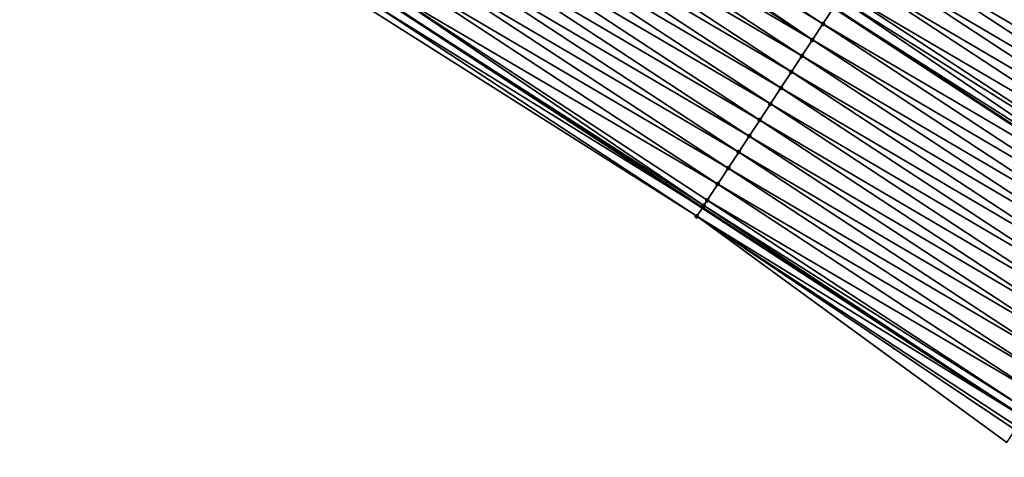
# Model space of a CAD drawing. Header units: feet. Extents: x 2017424 to 2024169, y 808042 to 818730.
# Tile 281 of 329: x 2022186 to 2022238, y 814600 to 814622. Entities that reach past the tile are written whole.
import ezdxf

# ---------------------------------------------------------------- set-up
doc = ezdxf.new("R2010")
doc.units = ezdxf.units.FT
doc.header["$MEASUREMENT"] = 0
for name, color, linetype, lineweight in [('EP_Travel Lane', 172, 'Continuous', 53), ('NB-Road Shots', 141, 'Continuous', 100), ('NB-Road X-Section', 40, 'Continuous', 13), ('STRIPING', 60, 'Continuous', 53)]:
    doc.layers.add(name, color=color, linetype=linetype, lineweight=lineweight)
doc.layers.add('I-77-MM15-17_NB-Surface-BORDER', color=7, linetype='Continuous')
doc.layers.add('I-77-MM15-17_NB-Surface-TIN', color=7, linetype='Continuous')

msp = doc.modelspace()

# ---------------------------------------------------------------- linework, layer by layer
at = {"layer": 'EP_Travel Lane'}
msp.add_polyline3d([(2021937.431189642, 814798.2192257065, 257.3584516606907), (2021954.191731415, 814787.329750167, 258.0685761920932), (2021970.924006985, 814776.4377776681, 258.7426778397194), (2021987.669697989, 814765.5221647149, 259.4003934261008), (2022004.414651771, 814754.6070323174, 260.0834322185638), (2022021.160327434, 814743.6914293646, 260.7416758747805), (2022037.905813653, 814732.7759498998, 261.4064249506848), (2022054.651611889, 814721.860267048, 262.0604581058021), (2022071.396989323, 814710.9448584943, 262.7289448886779), (2022088.143628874, 814700.0286272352, 263.3540781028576), (2022104.889447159, 814689.1129313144, 264.0074203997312), (2022121.634206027, 814678.1979259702, 264.6971567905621), (2022138.33184349, 814667.3023099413, 265.3966227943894), (2022155.066391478, 814656.3728587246, 266.1069986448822), (2022171.800732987, 814645.4435423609, 266.8242843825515), (2022188.53388766, 814634.5150011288, 267.5812997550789), (2022205.268720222, 814623.5853640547, 268.2821472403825), (2022222.004956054, 814612.654810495, 268.9360218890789), (2022238.742355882, 814601.7234967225, 269.5509273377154), (2022255.47831183, 814590.7931259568, 270.2141696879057), (2022272.211714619, 814579.8644226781, 270.9628800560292), (2022288.943159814, 814568.9369979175, 271.7771197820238), (2022305.784364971, 814557.9578870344, 272.5227920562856), (2022322.53496565, 814547.0549810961, 273.2661065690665)], dxfattribs=at)
at = {"layer": 'I-77-MM15-17_NB-Surface-BORDER', "color": 3, "linetype": 'Continuous', "lineweight": -3}
msp.add_polyline3d([(2022237.875850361, 814600.3993979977, 269.4777966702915), (2022221.714087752, 814612.2103336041, 268.9114143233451), (2022204.824426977, 814622.9071550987, 268.2555936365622), (2022188.067383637, 814633.8025867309, 267.5487886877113), (2022171.330315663, 814644.7253466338, 266.7944979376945), (2022154.749880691, 814655.8898142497, 266.0897115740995), (2022138.183491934, 814667.0760041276, 265.3900838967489)], dxfattribs=at)
at = {"layer": 'I-77-MM15-17_NB-Surface-TIN', "color": 128, "linetype": 'Continuous', "lineweight": -3}
for points in [[(2022228.292830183, 814622.2462819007, 269.205624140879), (2022211.584589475, 814633.2197388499, 268.5560264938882), (2022211.241713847, 814632.697062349, 268.5466049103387)], [(2022228.292830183, 814622.2462819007, 269.205624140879), (2022228.841349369, 814623.0824200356, 269.2203955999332), (2022211.584589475, 814633.2197388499, 268.5560264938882)], [(2022252.134504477, 814622.1408578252, 269.9572464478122), (2022235.427370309, 814633.1135880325, 269.2705436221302), (2022234.878459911, 814632.2777068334, 269.2688902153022)], [(2022252.134504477, 814622.1408578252, 269.9572464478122), (2022235.488298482, 814633.2063656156, 269.2706673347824), (2022235.427370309, 814633.1135880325, 269.2705436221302)], [(2022252.134504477, 814622.1408578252, 269.9572464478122), (2022252.36064787, 814622.4853296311, 269.9594734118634), (2022235.488298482, 814633.2063656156, 269.2706673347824)], [(2022227.744719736, 814621.4098753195, 269.177146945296), (2022211.241713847, 814632.697062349, 268.5466049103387), (2022211.036303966, 814632.3834472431, 268.5334192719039)], [(2022227.744719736, 814621.4098753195, 269.177146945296), (2022228.292830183, 814622.2462819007, 269.205624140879), (2022211.241713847, 814632.697062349, 268.5466049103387)], [(2022227.744719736, 814621.4098753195, 269.177146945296), (2022211.036303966, 814632.3834472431, 268.5334192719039), (2022210.48803748, 814631.5471431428, 268.510174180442)], [(2022251.585714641, 814621.3048974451, 269.951550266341), (2022234.878459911, 814632.2777068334, 269.2688902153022), (2022234.329604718, 814631.4417893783, 269.2653857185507)], [(2022251.585714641, 814621.3048974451, 269.951550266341), (2022252.134504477, 814622.1408578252, 269.9572464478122), (2022234.878459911, 814632.2777068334, 269.2688902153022)], [(2022227.196428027, 814620.5735877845, 269.1547477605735), (2022210.48803748, 814631.5471431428, 268.510174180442), (2022209.93967544, 814630.7109018, 268.4901332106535)], [(2022227.196428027, 814620.5735877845, 269.1547477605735), (2022227.744719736, 814621.4098753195, 269.177146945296), (2022210.48803748, 814631.5471431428, 268.510174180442)], [(2022251.036990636, 814620.4688938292, 269.943646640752), (2022234.329604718, 814631.4417893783, 269.2653857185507), (2022233.780635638, 814630.6059467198, 269.2657000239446)], [(2022251.036990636, 814620.4688938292, 269.943646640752), (2022251.585714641, 814621.3048974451, 269.951550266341), (2022234.329604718, 814631.4417893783, 269.2653857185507)], [(2022226.648002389, 814619.73738821, 269.1368394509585), (2022209.93967544, 814630.7109018, 268.4901332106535), (2022209.391182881, 814629.874746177, 268.4744687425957)], [(2022226.648002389, 814619.73738821, 269.1368394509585), (2022227.196428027, 814620.5735877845, 269.1547477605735), (2022209.93967544, 814630.7109018, 268.4901332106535)], [(2022250.488141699, 814619.6329722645, 269.9399322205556), (2022233.780635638, 814630.6059467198, 269.2657000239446), (2022233.231626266, 814629.770130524, 269.2673654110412)], [(2022250.488141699, 814619.6329722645, 269.9399322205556), (2022251.036990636, 814620.4688938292, 269.943646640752), (2022233.780635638, 814630.6059467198, 269.2657000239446)], [(2022226.099561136, 814618.9011988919, 269.1194547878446), (2022209.391182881, 814629.874746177, 268.4744687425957), (2022208.842753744, 814629.0385489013, 268.4566776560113)], [(2022226.099561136, 814618.9011988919, 269.1194547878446), (2022226.648002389, 814619.73738821, 269.1368394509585), (2022209.391182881, 814629.874746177, 268.4744687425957)], [(2022249.939364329, 814618.7970036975, 269.9338180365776), (2022233.231626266, 814629.770130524, 269.2673654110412), (2022232.682806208, 814628.9341899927, 269.2626827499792)], [(2022249.939364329, 814618.7970036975, 269.9338180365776), (2022250.488141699, 814619.6329722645, 269.9399322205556), (2022233.231626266, 814629.770130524, 269.2673654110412)], [(2022225.551065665, 814618.0650451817, 269.1038881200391), (2022208.842753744, 814629.0385489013, 268.4566776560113), (2022208.294525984, 814628.2022193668, 268.4321340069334)], [(2022225.551065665, 814618.0650451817, 269.1038881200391), (2022226.099561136, 814618.9011988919, 269.1194547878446), (2022208.842753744, 814629.0385489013, 268.4566776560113)], [(2022249.390653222, 814617.9609916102, 269.9254819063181), (2022232.682806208, 814628.9341899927, 269.2626827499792), (2022232.133939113, 814628.0982803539, 269.2595773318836)], [(2022249.390653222, 814617.9609916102, 269.9254819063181), (2022249.939364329, 814618.7970036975, 269.9338180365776), (2022232.682806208, 814628.9341899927, 269.2626827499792)], [(2022225.002781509, 814617.2287526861, 269.0812356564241), (2022208.294525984, 814628.2022193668, 268.4321340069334), (2022207.746485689, 814627.3657667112, 268.401304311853)], [(2022225.002781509, 814617.2287526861, 269.0812356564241), (2022225.551065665, 814618.0650451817, 269.1038881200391), (2022208.294525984, 814628.2022193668, 268.4321340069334)], [(2022248.842086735, 814617.1248845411, 269.9122964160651), (2022232.133939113, 814628.0982803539, 269.2595773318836), (2022231.585355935, 814627.2621842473, 269.2469516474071)], [(2022248.842086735, 814617.1248845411, 269.9122964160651), (2022249.390653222, 814617.9609916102, 269.9254819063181), (2022232.133939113, 814628.0982803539, 269.2595773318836)], [(2022224.454792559, 814616.3922663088, 269.0486844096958), (2022207.746485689, 814627.3657667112, 268.401304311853), (2022207.198281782, 814626.5294215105, 268.3759607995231)], [(2022224.454792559, 814616.3922663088, 269.0486844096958), (2022225.002781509, 814617.2287526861, 269.0812356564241), (2022207.746485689, 814627.3657667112, 268.401304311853)], [(2022248.293668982, 814616.288679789, 269.8941236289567), (2022231.585355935, 814627.2621842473, 269.2469516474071), (2022231.03667841, 814626.4261501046, 269.2374895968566)], [(2022248.293668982, 814616.288679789, 269.8941236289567), (2022248.842086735, 814617.1248845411, 269.9122964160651), (2022231.585355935, 814627.2621842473, 269.2469516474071)], [(2022223.906685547, 814615.5558574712, 269.0200920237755), (2022207.198281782, 814626.5294215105, 268.3759607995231), (2022206.65019091, 814625.6930020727, 268.3468270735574)], [(2022223.906685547, 814615.5558574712, 269.0200920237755), (2022224.454792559, 814616.3922663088, 269.0486844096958), (2022207.198281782, 814626.5294215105, 268.3759607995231)], [(2022247.745194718, 814615.45251215, 269.8778456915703), (2022231.03667841, 814626.4261501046, 269.2374895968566), (2022230.487819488, 814625.5902350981, 269.234110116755)], [(2022247.745194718, 814615.45251215, 269.8778456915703), (2022248.293668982, 814616.288679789, 269.8941236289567), (2022231.03667841, 814626.4261501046, 269.2374895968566)], [(2022223.35843269, 814614.7195444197, 268.9963900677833), (2022206.65019091, 814625.6930020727, 268.3468270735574), (2022206.101940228, 814624.8566875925, 268.3230520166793)], [(2022223.35843269, 814614.7195444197, 268.9963900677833), (2022223.906685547, 814615.5558574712, 269.0200920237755), (2022206.65019091, 814625.6930020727, 268.3468270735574)], [(2022247.196494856, 814614.616492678, 269.869132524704), (2022230.487819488, 814625.5902350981, 269.234110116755), (2022229.938885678, 814624.7543692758, 269.2332417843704)], [(2022247.196494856, 814614.616492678, 269.869132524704), (2022247.745194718, 814615.45251215, 269.8778456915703), (2022230.487819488, 814625.5902350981, 269.234110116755)], [(2022222.810061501, 814613.8833090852, 268.9766560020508), (2022206.101940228, 814624.8566875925, 268.3230520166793), (2022205.55370834, 814624.0203607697, 268.2986468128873)], [(2022222.810061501, 814613.8833090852, 268.9766560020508), (2022223.35843269, 814614.7195444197, 268.9963900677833), (2022206.101940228, 814624.8566875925, 268.3230520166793)], [(2022246.647732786, 814613.780514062, 269.8625052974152), (2022229.938885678, 814624.7543692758, 269.2332417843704), (2022229.389964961, 814623.9184948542, 269.2319344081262)], [(2022246.647732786, 814613.780514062, 269.8625052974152), (2022247.196494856, 814614.616492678, 269.869132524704), (2022229.938885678, 814624.7543692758, 269.2332417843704)], [(2022222.079111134, 814612.7681271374, 268.9422954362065), (2022205.55370834, 814624.0203607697, 268.2986468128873), (2022205.268720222, 814623.5853640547, 268.2821472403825)], [(2022222.079111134, 814612.7681271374, 268.9422954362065), (2022222.261826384, 814613.0469843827, 268.9523591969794), (2022205.55370834, 814624.0203607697, 268.2986468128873)], [(2022222.261826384, 814613.0469843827, 268.9523591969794), (2022222.810061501, 814613.8833090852, 268.9766560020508), (2022205.55370834, 814624.0203607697, 268.2986468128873)], [(2022246.09913233, 814612.944429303, 269.8504588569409), (2022229.389964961, 814623.9184948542, 269.2319344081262), (2022229.165872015, 814623.57725497, 269.2313984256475)], [(2022246.09913233, 814612.944429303, 269.8504588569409), (2022246.647732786, 814613.780514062, 269.8625052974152), (2022229.389964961, 814623.9184948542, 269.2319344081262)], [(2022205.005694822, 814623.1838905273, 268.2669192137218), (2022222.004956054, 814612.654810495, 268.9360218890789), (2022205.268720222, 814623.5853640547, 268.2821472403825)], [(2022222.079111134, 814612.7681271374, 268.9422954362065), (2022205.268720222, 814623.5853640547, 268.2821472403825), (2022222.004956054, 814612.654810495, 268.9360218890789)], [(2022245.727287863, 814612.3779406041, 269.8455900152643), (2022229.165872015, 814623.57725497, 269.2313984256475), (2022228.847626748, 814623.0919918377, 269.2206084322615)], [(2022245.727287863, 814612.3779406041, 269.8455900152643), (2022246.09913233, 814612.944429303, 269.8504588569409), (2022229.165872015, 814623.57725497, 269.2313984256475)], [(2022221.714087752, 814612.2103336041, 268.9114143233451), (2022205.005694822, 814623.1838905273, 268.2669192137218), (2022204.824426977, 814622.9071550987, 268.2555936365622)], [(2022221.714087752, 814612.2103336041, 268.9114143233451), (2022222.004956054, 814612.654810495, 268.9360218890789), (2022205.005694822, 814623.1838905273, 268.2669192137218)], [(2022245.550564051, 814612.1083234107, 269.8373334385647), (2022228.841349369, 814623.0824200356, 269.2203955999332), (2022228.292830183, 814622.2462819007, 269.205624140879)], [(2022228.841349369, 814623.0824200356, 269.2203955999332), (2022245.556837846, 814612.1178949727, 269.8376265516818), (2022228.847626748, 814623.0919918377, 269.2206084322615)], [(2022245.550564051, 814612.1083234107, 269.8373334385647), (2022245.556837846, 814612.1178949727, 269.8376265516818), (2022228.841349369, 814623.0824200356, 269.2203955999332)], [(2022245.727287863, 814612.3779406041, 269.8455900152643), (2022228.847626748, 814623.0919918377, 269.2206084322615), (2022245.556837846, 814612.1178949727, 269.8376265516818)], [(2022245.002258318, 814611.2720450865, 269.8154043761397), (2022228.292830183, 814622.2462819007, 269.205624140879), (2022227.744719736, 814621.4098753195, 269.177146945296)], [(2022245.002258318, 814611.2720450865, 269.8154043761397), (2022245.550564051, 814612.1083234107, 269.8373334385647), (2022228.292830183, 814622.2462819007, 269.205624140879)], [(2022244.45389448, 814610.4358049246, 269.7954237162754), (2022227.744719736, 814621.4098753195, 269.177146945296), (2022227.196428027, 814620.5735877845, 269.1547477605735)], [(2022244.45389448, 814610.4358049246, 269.7954237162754), (2022245.002258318, 814611.2720450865, 269.8154043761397), (2022227.744719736, 814621.4098753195, 269.177146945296)], [(2022243.905596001, 814609.599521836, 269.7732514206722), (2022227.196428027, 814620.5735877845, 269.1547477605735), (2022226.648002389, 814619.73738821, 269.1368394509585)], [(2022243.905596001, 814609.599521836, 269.7732514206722), (2022244.45389448, 814610.4358049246, 269.7954237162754), (2022227.196428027, 814620.5735877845, 269.1547477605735)], [(2022243.357249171, 814608.763270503, 269.752700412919), (2022226.648002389, 814619.73738821, 269.1368394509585), (2022226.099561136, 814618.9011988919, 269.1194547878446)], [(2022243.357249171, 814608.763270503, 269.752700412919), (2022243.905596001, 814609.599521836, 269.7732514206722), (2022226.648002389, 814619.73738821, 269.1368394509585)], [(2022242.808835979, 814607.927062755, 269.7343746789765), (2022226.099561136, 814618.9011988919, 269.1194547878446), (2022225.551065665, 814618.0650451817, 269.1038881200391)], [(2022242.808835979, 814607.927062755, 269.7343746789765), (2022243.357249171, 814608.763270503, 269.752700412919), (2022226.099561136, 814618.9011988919, 269.1194547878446)], [(2022242.260478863, 814607.0908181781, 269.7141686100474), (2022225.551065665, 814618.0650451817, 269.1038881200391), (2022225.002781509, 814617.2287526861, 269.0812356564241)], [(2022242.260478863, 814607.0908181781, 269.7141686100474), (2022242.808835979, 814607.927062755, 269.7343746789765), (2022225.551065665, 814618.0650451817, 269.1038881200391)], [(2022241.712231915, 814606.2545012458, 269.6902683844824), (2022225.002781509, 814617.2287526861, 269.0812356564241), (2022224.454792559, 814616.3922663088, 269.0486844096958)], [(2022241.712231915, 814606.2545012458, 269.6902683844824), (2022242.260478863, 814607.0908181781, 269.7141686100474), (2022225.002781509, 814617.2287526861, 269.0812356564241)], [(2022241.164169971, 814605.4180628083, 269.6601646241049), (2022224.454792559, 814616.3922663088, 269.0486844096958), (2022223.906685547, 814615.5558574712, 269.0200920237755)], [(2022241.164169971, 814605.4180628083, 269.6601646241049), (2022241.712231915, 814606.2545012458, 269.6902683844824), (2022224.454792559, 814616.3922663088, 269.0486844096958)], [(2022240.616011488, 814604.5816877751, 269.6332980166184), (2022223.906685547, 814615.5558574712, 269.0200920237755), (2022223.35843269, 814614.7195444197, 268.9963900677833)], [(2022240.616011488, 814604.5816877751, 269.6332980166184), (2022241.164169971, 814605.4180628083, 269.6601646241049), (2022223.906685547, 814615.5558574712, 269.0200920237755)], [(2022240.067687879, 814603.745421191, 269.6119683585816), (2022223.35843269, 814614.7195444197, 268.9963900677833), (2022222.810061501, 814613.8833090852, 268.9766560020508)], [(2022240.067687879, 814603.745421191, 269.6119683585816), (2022240.616011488, 814604.5816877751, 269.6332980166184), (2022223.35843269, 814614.7195444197, 268.9963900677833)], [(2022239.519373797, 814602.9091483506, 269.5903192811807), (2022222.810061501, 814613.8833090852, 268.9766560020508), (2022222.261826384, 814613.0469843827, 268.9523591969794)], [(2022239.519373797, 814602.9091483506, 269.5903192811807), (2022240.067687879, 814603.745421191, 269.6119683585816), (2022222.810061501, 814613.8833090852, 268.9766560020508)], [(2022238.971097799, 814602.0728504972, 269.5673931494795), (2022222.261826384, 814613.0469843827, 268.9523591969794), (2022222.079111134, 814612.7681271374, 268.9422954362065)], [(2022238.971097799, 814602.0728504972, 269.5673931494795), (2022239.519373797, 814602.9091483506, 269.5903192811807), (2022222.261826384, 814613.0469843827, 268.9523591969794)], [(2022221.714087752, 814612.2103336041, 268.9114143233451), (2022238.742355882, 814601.7234967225, 269.5509273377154), (2022222.004956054, 814612.654810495, 268.9360218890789)], [(2022222.079111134, 814612.7681271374, 268.9422954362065), (2022222.004956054, 814612.654810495, 268.9360218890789), (2022238.742355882, 814601.7234967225, 269.5509273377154)], [(2022238.971097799, 814602.0728504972, 269.5673931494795), (2022222.079111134, 814612.7681271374, 268.9422954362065), (2022238.742355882, 814601.7234967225, 269.5509273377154)], [(2022238.42331404, 814601.2362293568, 269.5279613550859), (2022238.742355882, 814601.7234967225, 269.5509273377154), (2022221.714087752, 814612.2103336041, 268.9114143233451)], [(2022237.875850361, 814600.3993979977, 269.4777966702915), (2022238.308189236, 814601.0602473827, 269.5173085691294), (2022221.714087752, 814612.2103336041, 268.9114143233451)], [(2022238.308189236, 814601.0602473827, 269.5173085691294), (2022238.42331404, 814601.2362293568, 269.5279613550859), (2022221.714087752, 814612.2103336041, 268.9114143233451)]]:
    msp.add_3dface(points, dxfattribs=at)
at = {"layer": 'NB-Road Shots', "lineweight": 100}
for p in [(2022228.292830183, 814622.2462819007, 269.205624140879), (2022227.744719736, 814621.4098753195, 269.177146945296), (2022227.196428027, 814620.5735877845, 269.1547477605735), (2022226.648002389, 814619.73738821, 269.1368394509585), (2022226.099561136, 814618.9011988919, 269.1194547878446), (2022225.551065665, 814618.0650451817, 269.1038881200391), (2022225.002781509, 814617.2287526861, 269.0812356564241), (2022224.454792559, 814616.3922663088, 269.0486844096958), (2022223.906685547, 814615.5558574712, 269.0200920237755), (2022223.35843269, 814614.7195444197, 268.9963900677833), (2022222.810061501, 814613.8833090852, 268.9766560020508), (2022222.261826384, 814613.0469843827, 268.9523591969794), (2022222.079111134, 814612.7681271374, 268.9422954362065), (2022221.714087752, 814612.2103336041, 268.9114143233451)]:
    msp.add_point(p, dxfattribs=at)
at = {"layer": 'NB-Road X-Section', "extrusion": (0.8353173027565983, -0.5486106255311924, 0.03565648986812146), "elevation": 1242301.461948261, "flags": 128}
msp.add_lwpolyline([(1791039.888396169, -44054.8697563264), (1791038.888396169, -44054.85966504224), (1791037.888396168, -44054.8551400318), (1791036.888396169, -44054.85615384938), (1791035.999391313, -44054.85307646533), (1791035.888396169, -44054.85320025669), (1791034.888396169, -44054.85485471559), (1791033.888396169, -44054.85836144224), (1791032.888396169, -44054.85804693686), (1791031.888396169, -44054.85638049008), (1791030.888396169, -44054.86106613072), (1791029.888396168, -44054.86417352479), (1791028.888396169, -44054.87680724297), (1791027.888396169, -44054.88627531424), (1791026.888396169, -44054.88965694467), (1791025.888396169, -44054.8905258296), (1791024.888396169, -44054.89183403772), (1791024.480153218, -44054.89237036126), (1791023.888396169, -44054.90338018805), (1791022.888396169, -44054.91816104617), (1791021.888396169, -44054.94665636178), (1791020.888396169, -44054.9690697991), (1791019.888396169, -44054.98698950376), (1791018.888396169, -44055.00438522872), (1791017.888396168, -44055.01996180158), (1791016.888396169, -44055.04262867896), (1791015.888396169, -44055.07520063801), (1791014.888396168, -44055.10381121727), (1791013.888396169, -44055.12752825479), (1791012.888396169, -44055.14727487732), (1791011.888396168, -44055.17158714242), (1791011.555010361, -44055.18165730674), (1791010.888396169, -44055.21255806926)], dxfattribs=at)
at = {"layer": 'STRIPING'}
msp.add_polyline3d([(2021944.398523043, 814808.932801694, 257.1959514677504), (2021961.159329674, 814798.0431540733, 257.8968384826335), (2021977.907872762, 814787.1392797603, 258.5758899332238), (2021994.652468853, 814776.2224826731, 259.2413895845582), (2022011.397376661, 814765.3054823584, 259.8961807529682), (2022028.141195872, 814754.3891917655, 260.588368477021), (2022044.884495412, 814743.4732399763, 261.2984080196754), (2022061.628907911, 814732.5565625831, 261.9702146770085), (2022078.373141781, 814721.6400016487, 262.6481575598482), (2022095.116323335, 814710.7241267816, 263.3622505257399), (2022111.858849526, 814699.8086791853, 264.0988567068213), (2022128.602033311, 814688.8928028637, 264.8128730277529), (2022145.319231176, 814677.9508776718, 265.5433466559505), (2022162.023931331, 814666.9797434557, 266.3116255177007), (2022178.728127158, 814656.0089404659, 267.0968150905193), (2022195.433151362, 814645.0375934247, 267.854227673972), (2022212.139391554, 814634.0654477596, 268.5708659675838), (2022228.847626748, 814623.0919918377, 269.2206084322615), (2022245.556837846, 814612.1178949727, 269.8376265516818), (2022262.265074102, 814601.144438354, 270.4873332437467), (2022278.970785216, 814590.172640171, 271.2217125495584), (2022295.677437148, 814579.2002240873, 271.9245442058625), (2022312.44166627, 814568.2963744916, 272.7562897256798), (2022329.235377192, 814557.4646543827, 273.5597390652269)], dxfattribs=at)

doc.saveas('drawing.dxf')
